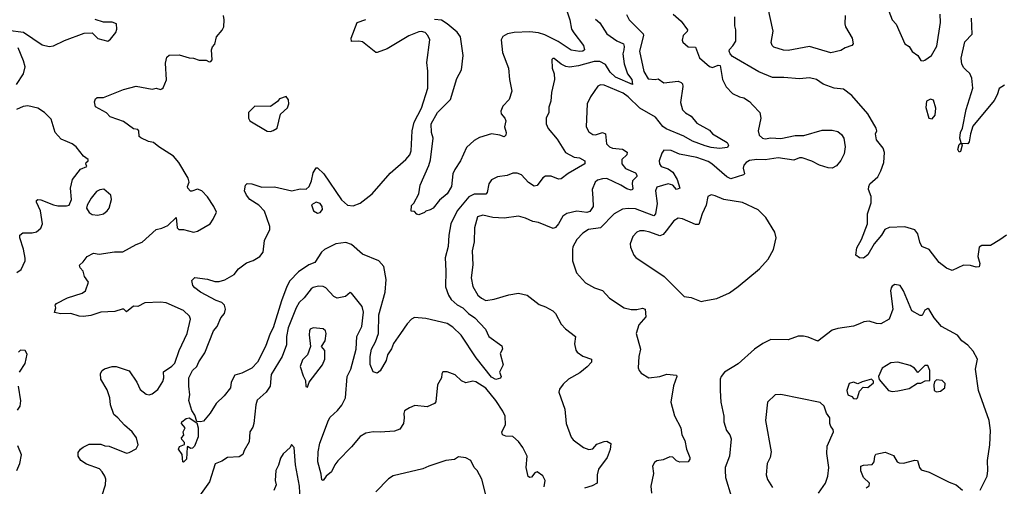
# Model space of a CAD drawing. Extents: x 2057697 to 2160550, y 827490 to 1016834.
# Tile 378 of 509: x 2065857 to 2072762, y 984144 to 987415. Entities that reach past the tile are written whole.
import ezdxf

# ---------------------------------------------------------------- set-up
doc = ezdxf.new("R2010")
doc.units = 0

msp = doc.modelspace()

# ---------------------------------------------------------------- linework, layer by layer
at = {"layer": '0CON20XD'}
for points in [[(2069685.5, 987505), (2069714.5, 987415), (2069727.6, 987347.6), (2069743.1, 987323.1), (2069811.4, 987235), (2069816.7, 987205), (2069806.7, 987195), (2069785, 987192.3), (2069725, 987200.6), (2069633.3, 987263.3), (2069539.8, 987309.8), (2069495, 987323.2), (2069435, 987329.2), (2069325, 987324.6), (2069276.7, 987315), (2069245, 987298), (2069234.5, 987275), (2069243.8, 987185), (2069285.5, 987075), (2069291.8, 986995), (2069308.6, 986915), (2069289.2, 986855), (2069245, 986808), (2069231.4, 986775), (2069234.4, 986754.4), (2069258, 986725), (2069266, 986705), (2069256.2, 986665), (2069268.8, 986625), (2069266.2, 986605), (2069255, 986594), (2069225, 986605.8), (2069165, 986614.2), (2069080.9, 986589.1), (2069045, 986567.1), (2068991.3, 986518.7), (2068947.5, 986425), (2068907.5, 986365), (2068894.3, 986335), (2068886, 986245), (2068855, 986194), (2068801.1, 986148.9), (2068756, 986095), (2068735, 986081.2), (2068705, 986072.5), (2068695, 986062.5), (2068655, 986046), (2068641.2, 986051.2), (2068625, 986070), (2068602.5, 986072.5), (2068605, 986112.5), (2068620.7, 986129.3), (2068656.7, 986195), (2068666.2, 986255), (2068726.6, 986393.4), (2068737.6, 986432.4), (2068757.5, 986585), (2068744.5, 986625), (2068743.6, 986685), (2068787.3, 986765), (2068877.1, 986855), (2068922.7, 987002.7), (2068955.7, 987064.3), (2068967.8, 987165), (2068949.1, 987295), (2068925, 987328.5), (2068855.3, 987385.3), (2068815, 987410.8), (2068766.6, 987416.6)], [(2071646.1, 987443.9), (2071643.3, 987385), (2071648.1, 987365), (2071695.6, 987285), (2071701.2, 987245), (2071693.3, 987235), (2071645, 987217.5), (2071615, 987198), (2071545, 987182.2), (2071395, 987226.9), (2071245, 987199.5), (2071212.4, 987202.4), (2071145, 987222.5), (2071133.2, 987233.2), (2071126.5, 987255), (2071141.5, 987335), (2071102.9, 987505)], [(2071951.2, 987475), (2071974, 987415), (2072004.2, 987384.2), (2072063.8, 987245), (2072095, 987226.7), (2072115, 987192.5), (2072155, 987163.3), (2072175, 987130), (2072193.6, 987126.4)], [(2065775, 987341.2), (2065885, 987328), (2066015, 987238), (2066065, 987227.5), (2066095, 987232), (2066171.3, 987268.7), (2066309.5, 987320.5), (2066365, 987323.3), (2066405, 987284), (2066475, 987263.8), (2066495, 987277.5), (2066531.2, 987325), (2066538.3, 987348.3), (2066536.7, 987385), (2066505, 987398.8), (2066445, 987396.7), (2066386.1, 987416.1)], [(2066432.2, 984075), (2066459.2, 984155), (2066460.6, 984195), (2066454.4, 984215), (2066436.3, 984246.3), (2066416.2, 984266.2), (2066325, 984299.4), (2066286.2, 984325), (2066266.2, 984355), (2066268.3, 984381.7), (2066283.3, 984405), (2066301.2, 984418.8), (2066345, 984440), (2066425, 984440), (2066455, 984428.8), (2066485, 984426.2), (2066605, 984377.5), (2066625, 984380), (2066674.2, 984405.8), (2066687.1, 984435), (2066677.1, 984485), (2066645.3, 984525.3), (2066592.1, 984572.1), (2066545.7, 984625), (2066516.7, 984646.7), (2066493.1, 984715), (2066488.1, 984765), (2066470, 984820), (2066426.2, 984895), (2066424, 984935), (2066435, 984956.7), (2066452.3, 984967.7), (2066505.8, 984984.2), (2066532.5, 984985), (2066624.4, 984954.4), (2066678, 984875), (2066702.7, 984822.7), (2066745, 984790), (2066765, 984786.2), (2066785, 984792.5), (2066825, 984822), (2066861.8, 984878.2), (2066867.2, 984905), (2066865, 984946), (2066925, 984985.8), (2066945, 985008), (2066975.4, 985095), (2067032.5, 985215), (2067054.3, 985315), (2067047.8, 985337.8), (2067006, 985376), (2066885, 985429.2), (2066845, 985435.4), (2066735, 985430.8), (2066685, 985404.5), (2066655, 985405.9), (2066605, 985368.1), (2066588, 985385), (2066575.5, 985385.5), (2066525, 985369.6), (2066426.7, 985365), (2066355, 985340.5), (2066305, 985333.5), (2066275, 985335.8), (2066215.8, 985355.8), (2066145, 985352.5), (2066101.7, 985361.7), (2066110, 985395), (2066106.7, 985415), (2066115, 985426), (2066193.3, 985465), (2066295, 985498.6), (2066318.8, 985515), (2066340, 985575), (2066312.5, 985615), (2066302.7, 985652.7), (2066281.2, 985675), (2066276.4, 985693.6), (2066302.7, 985717.3), (2066330, 985755), (2066375, 985778.8), (2066415, 985772.5), (2066521.7, 985788.3), (2066581.2, 985788.8), (2066675, 985839.2), (2066716.7, 985855), (2066815, 985943.8), (2066855, 985953.8), (2066895, 985972.5), (2066955, 986027.5), (2066962, 985955), (2066972.5, 985945), (2067005, 985944), (2067075, 985925.8), (2067105, 985932), (2067192, 985985), (2067215, 986016.7), (2067236.2, 986065), (2067218.8, 986105), (2067174.3, 986174.3), (2067134, 986215), (2067105, 986228.1), (2067065, 986212), (2067055, 986213.3), (2067036.7, 986235), (2067033.8, 986245), (2067044.5, 986275), (2067038.5, 986305), (2066972.5, 986415), (2066935, 986457.5), (2066832.9, 986522.9), (2066795, 986554), (2066761.3, 986561.3), (2066705.9, 986585.9), (2066696.1, 986596.1), (2066693.3, 986635), (2066686.7, 986645), (2066655, 986651.2), (2066585, 986700.8), (2066545, 986715.7), (2066491.2, 986735), (2066465, 986761.2), (2066388.8, 986805), (2066381.7, 986838.3), (2066389.3, 986860.7), (2066399.3, 986870.7), (2066445, 986870), (2066585, 986926), (2066675, 986948.6), (2066785, 986928.8), (2066815, 986934), (2066845, 986926.7), (2066855, 986930), (2066863.6, 986936.4), (2066886.4, 986993.6), (2066879.3, 987110.7), (2066888.3, 987151.7), (2066905, 987166.7), (2066975, 987168.8), (2067045, 987148.8), (2067075, 987146.2), (2067115, 987131.2), (2067165, 987132.5), (2067185, 987120), (2067198.3, 987121.7), (2067207, 987133), (2067203.3, 987205), (2067210, 987225), (2067225.9, 987244.1), (2067236.2, 987295), (2067277.2, 987342.8), (2067288.1, 987365), (2067290.6, 987415), (2067285.6, 987445)], [(2069895, 987418.8), (2069925, 987393.8), (2069975.3, 987315.3), (2070045, 987267.3), (2070090.5, 987245), (2070096.4, 987226.4), (2070093.1, 987205), (2070087, 987175), (2070095.2, 987105.2), (2070118.7, 987035), (2070148.8, 986995), (2070155, 986961.2), (2070035, 987012.5), (2069997.3, 987047.3), (2069965, 987101.1), (2069925, 987121.3), (2069885, 987123.2), (2069775, 987090.7), (2069713.1, 987083.1), (2069687.6, 987087.6), (2069653.4, 987103.4), (2069605, 987143.3), (2069595, 987143.3), (2069588.8, 987135), (2069590, 987075), (2069605.8, 987035), (2069607.5, 986995), (2069585.7, 986905), (2069581.9, 986845), (2069568.3, 986801.7), (2069566.9, 986765), (2069549.2, 986725), (2069550, 986685), (2069563.1, 986653.1), (2069625, 986578.1), (2069684.2, 986484.2), (2069745, 986452.5), (2069782.1, 986447.9), (2069821.2, 986425), (2069819.2, 986405), (2069703.3, 986336.7), (2069655, 986300), (2069635, 986297.5), (2069585, 986319.2), (2069545, 986317.1), (2069525, 986305.8), (2069485, 986251.9), (2069465, 986248.1), (2069425, 986274.5), (2069375, 986327.5), (2069345, 986338.1), (2069315, 986338.6), (2069275, 986324), (2069206.6, 986313.4), (2069166.6, 986293.4), (2069147.1, 986265), (2069136.2, 986203.8), (2069126.9, 986193.1), (2069045, 986192.9), (2069007.2, 986172.8), (2068925.6, 986074.4), (2068880.4, 985985), (2068866.9, 985905), (2068861.6, 985825), (2068840.4, 985745), (2068846.2, 985655), (2068842.6, 985542.6), (2068863.8, 985485), (2068883.4, 985453.4), (2068925, 985415.9), (2068965.5, 985395.5), (2069005, 985356), (2069047.9, 985325), (2069124.2, 985245), (2069145.8, 985195), (2069238.3, 985128.3), (2069243.8, 985105), (2069227.5, 985075), (2069247.5, 984995), (2069222.5, 984945), (2069232.5, 984915), (2069227.7, 984902.3), (2069195, 984893.3), (2069165, 984909.1), (2069056.9, 985045), (2068953.1, 985203.1), (2068895, 985260), (2068855, 985284.6), (2068705, 985320), (2068625, 985327.1), (2068605, 985316.2), (2068575, 985282.5), (2068526.5, 985215), (2068478.2, 985145), (2068465, 985108.8), (2068436.9, 985065), (2068428, 985025), (2068385, 984953.8), (2068365, 984937.5), (2068335.5, 984945.5), (2068315, 984997.5), (2068313.7, 985053.7), (2068323.4, 985105), (2068353.1, 985156.9), (2068373.4, 985215), (2068375.3, 985345.3), (2068420.6, 985505), (2068426.7, 985595), (2068410.8, 985685), (2068375, 985725.5), (2068261.1, 985771.1), (2068185, 985840.3), (2068145, 985852.4), (2068075, 985844.8), (2067993.6, 985805), (2067972.7, 985785), (2067926.9, 985713.1), (2067885, 985696.2), (2067812.7, 985647.3), (2067751.8, 985585), (2067730.3, 985545), (2067691.9, 985445), (2067635, 985255.8), (2067613.7, 985216.3), (2067580.6, 985125), (2067525.3, 985014.7), (2067485, 984973.1), (2067415, 984938.2), (2067366.1, 984923.9), (2067340, 984875), (2067335, 984833.3), (2067291.7, 984778.3), (2067235, 984723.8), (2067193.6, 984656.4), (2067145, 984601.2), (2067125, 984595.8), (2067098.3, 984598.3), (2067085, 984642.5), (2067064, 984675), (2067042.5, 984745), (2067050, 984785), (2067043.1, 984845), (2067044.2, 984905), (2067070, 984955), (2067100, 984985), (2067113.6, 985016.4), (2067155, 985080), (2067216, 985235), (2067241.4, 985265), (2067268.6, 985325), (2067294.3, 985355), (2067300, 985385), (2067292.5, 985415), (2067275, 985431.9), (2067235, 985446.2), (2067125.7, 985505), (2067086.1, 985536.1), (2067072, 985552), (2067064, 985586), (2067085, 985607.5), (2067175, 985596), (2067225, 985579.2), (2067255, 985580), (2067295, 985591.2), (2067360.3, 985629.7), (2067392, 985668), (2067448.5, 985711.5), (2067495, 985727.7), (2067540.8, 985755), (2067564.6, 985785.4), (2067573.9, 985866.1), (2067611.9, 985945), (2067611.4, 985965), (2067590.5, 986025), (2067573.8, 986073.8), (2067534, 986114), (2067471.1, 986155), (2067447.1, 986185), (2067434.3, 986215.7), (2067441.2, 986255), (2067452.5, 986267.5), (2067485, 986264.4), (2067555, 986240.4), (2067645, 986242.5), (2067765, 986215.8), (2067825, 986230), (2067865, 986226.2), (2067886.7, 986245), (2067903.8, 986285), (2067915, 986342.5), (2067935, 986377.5), (2067945, 986377.5), (2067989.2, 986335), (2068113, 986153), (2068155, 986115.4), (2068195, 986110), (2068245, 986129.6), (2068328.5, 986195), (2068455, 986338.1), (2068565, 986435.7), (2068592.6, 986467.4), (2068603.1, 986495), (2068610, 986635), (2068622.2, 986697.8), (2068674.6, 986795), (2068719.1, 986935), (2068718.8, 987055), (2068711.5, 987115), (2068733.5, 987275), (2068718.5, 987305), (2068699.4, 987325), (2068675, 987333.2), (2068655, 987330.3), (2068585, 987301.8), (2068435, 987210), (2068365, 987184), (2068355, 987186.2), (2068260, 987260), (2068235, 987265.6), (2068182.9, 987262.9), (2068180.8, 987285), (2068224, 987395), (2068285, 987416)], [(2070111.1, 987451.1), (2070130.6, 987415), (2070228.1, 987315), (2070231.8, 987305), (2070203.4, 987195), (2070233, 987053), (2070265, 987001.1), (2070313.4, 986996.6), (2070335, 987000.8), (2070375, 986971.4), (2070475, 986984.4), (2070495.7, 986975), (2070504.3, 986965), (2070506.6, 986946.6), (2070491.1, 986835), (2070505, 986782.5), (2070525, 986761.9), (2070565, 986739.4), (2070605, 986690), (2070695, 986640.8), (2070716.2, 986615), (2070818, 986555), (2070828, 986535), (2070820, 986520), (2070765, 986513.1), (2070705, 986518.9), (2070665, 986529.7), (2070574.5, 986564.5), (2070515, 986597.6), (2070390.1, 986650.1), (2070367.1, 986667.1), (2070315, 986732.6), (2070205.8, 986795.8), (2070125, 986874.7), (2070089.5, 986899.5), (2069955, 986956.5), (2069930.6, 986959.4), (2069910.5, 986949.5), (2069859.2, 986875), (2069837.5, 986825), (2069829.4, 986665), (2069848.5, 986628.5), (2069875, 986611.1), (2069895, 986607.3), (2069945, 986623.5), (2069965, 986615.6), (2069972.7, 986545), (2069993.4, 986523.4), (2070015, 986514.7), (2070085, 986507.1), (2070117, 986487), (2070115, 986468.6), (2070079.2, 986435), (2070079.2, 986405), (2070105, 986371.2), (2070175, 986340.9), (2070185.5, 986325), (2070184.4, 986315), (2070154.6, 986285), (2070151.5, 986265), (2070157.3, 986232.7), (2070155, 986224.2), (2070145, 986220), (2070115, 986228.5), (2070072.7, 986255), (2069975, 986300.8), (2069945, 986300), (2069909.8, 986290.2), (2069893.5, 986275), (2069871.1, 986225), (2069876.7, 986165), (2069878.5, 986105), (2069855, 986071.5), (2069835, 986063.8), (2069765, 986072.3), (2069693.3, 986056.7), (2069665, 986038.6), (2069635, 985984.3), (2069615, 985959.4), (2069598, 985952), (2069495, 985994.4), (2069455, 985999.4), (2069405, 986024.4), (2069355, 986038.1), (2069255, 986024.4), (2069175, 986027.8), (2069105, 986044.5), (2069067.6, 986032.4), (2069046.9, 985955), (2069043, 985857), (2069030.9, 985795), (2069035.6, 985695.6), (2069022.2, 985605), (2069035.6, 985545), (2069068.6, 985485), (2069095, 985461.9), (2069125, 985447.1), (2069185, 985455.7), (2069286, 985486), (2069355, 985497.1), (2069415, 985484.4), (2069499.1, 985419.1), (2069545, 985403.1), (2069595.8, 985375), (2069614.3, 985355), (2069655, 985281.2), (2069685, 985248.8), (2069754, 985195), (2069748.3, 985141.7), (2069757.6, 985097.6), (2069765.7, 985085), (2069805, 985055.5), (2069865.8, 985035.8), (2069867.1, 985015), (2069837.4, 984982.6), (2069785, 984940), (2069705.7, 984894.3), (2069668.8, 984861.2), (2069643.3, 984825), (2069638.8, 984805), (2069678.8, 984685), (2069689.2, 984585), (2069725, 984487.5), (2069738.8, 984468.8), (2069811.2, 984415), (2069847, 984403), (2069875, 984407.1), (2069905, 984439.2), (2069955, 984459.2), (2069975, 984461.2), (2070003.3, 984445), (2069998.3, 984401.7), (2069976.2, 984345), (2069915.6, 984265), (2069905.6, 984225), (2069906.7, 984165), (2069872.3, 984147.7), (2069817.9, 984132.1)], [(2070439.1, 987455), (2070494.7, 987405), (2070539.2, 987345), (2070537.1, 987332.9), (2070508.6, 987305), (2070502.7, 987272.7), (2070506.9, 987256.9), (2070545.7, 987225.7), (2070595, 987222), (2070625, 987148.8), (2070695, 987086.7), (2070715, 987080), (2070755, 987097.5), (2070770, 987095), (2070785.9, 986995.9), (2070811.2, 986945), (2070855, 986898), (2070905, 986873.8), (2070935, 986866.7), (2070975, 986842.5), (2070998.8, 986815), (2071048.1, 986765), (2071054.3, 986725), (2071034.5, 986635), (2071042.5, 986605), (2071065, 986584.5), (2071085, 986579.5), (2071125, 986587.8), (2071195, 986581.8), (2071295, 986604.3), (2071355, 986603.3), (2071485, 986640.8), (2071555, 986641.1), (2071595, 986632.5), (2071620.3, 986610.3), (2071635.6, 986585), (2071644.5, 986525), (2071639.1, 986475), (2071615, 986428), (2071585, 986390), (2071555, 986373.8), (2071525.9, 986375.9), (2071465, 986396), (2071412.8, 986422.8), (2071345, 986446.9), (2071325, 986445.7), (2071285, 986430), (2071175, 986446.1), (2071085, 986432), (2071025, 986435.3), (2070975, 986428.2), (2070952.2, 986415), (2070935.3, 986394.7), (2070930.4, 986375), (2070939.5, 986335), (2070933.5, 986326.5), (2070845, 986299.4), (2070815, 986314.1), (2070711.5, 986405), (2070685, 986420.8), (2070605, 986448.4), (2070483.6, 986473.6), (2070425, 986497.5), (2070375, 986501.2), (2070359.5, 986480.5), (2070342, 986425), (2070343.8, 986405), (2070356.2, 986385), (2070405, 986369.4), (2070437, 986347), (2070467.8, 986295), (2070485.3, 986234.7), (2070462.5, 986225), (2070436.1, 986256.1), (2070405, 986265.3), (2070325, 986242), (2070315.7, 986215), (2070326.1, 986126.1), (2070315.3, 986055), (2070305, 986040), (2070175, 986088.2), (2070125, 986092.3), (2070085, 986086.7), (2070025, 986053.1), (2069930, 985955), (2069845, 985944.4), (2069805, 985919.4), (2069764.7, 985875.3), (2069737, 985823), (2069732.5, 985805), (2069734.5, 985725), (2069761.4, 985641.4), (2069825, 985571.4), (2069886.7, 985535), (2069945, 985515.8), (2069993.2, 985463.2), (2070095, 985394.2), (2070145, 985384.3), (2070185, 985384.2), (2070225, 985392.5), (2070243.8, 985385), (2070248.7, 985331.3), (2070199.2, 985275), (2070180, 985215), (2070210, 985105), (2070198, 985055), (2070193.3, 984975), (2070200, 984955), (2070216.1, 984936.1), (2070270, 984905), (2070345, 984913.1), (2070395, 984930.6), (2070463.8, 984923.8), (2070466, 984915), (2070442.1, 984847.9), (2070422, 984735), (2070449.1, 984639.1), (2070494.2, 984555), (2070500.6, 984505), (2070521.4, 984465), (2070533.3, 984405), (2070557.5, 984345), (2070556, 984335), (2070543.9, 984316.1), (2070486, 984314), (2070462.2, 984322.2), (2070437.9, 984347.9), (2070415, 984351.1), (2070370.5, 984329.5), (2070325, 984323.3), (2070308.3, 984311.7), (2070293.8, 984285), (2070300.8, 984235), (2070281.9, 984145), (2070287.5, 984095)], [(2072776.2, 985903.8), (2072729.2, 985870.8), (2072665, 985832.5), (2072605, 985832.5), (2072585, 985820), (2072576.7, 985755), (2072590, 985705), (2072585, 985682.5), (2072565, 985680), (2072525, 985691.2), (2072475, 985693.3), (2072395, 985656.2), (2072355, 985674), (2072305, 985713.8), (2072234.3, 985804.3), (2072184, 985825), (2072168.9, 985855), (2072155, 985913.3), (2072135, 985941.2), (2072065, 985962.5), (2071955, 985959.2), (2071924.5, 985945.5), (2071900, 985905), (2071850, 985845), (2071805, 985766.7), (2071775, 985743.3), (2071746.1, 985746.1), (2071720, 985765), (2071726.9, 985815), (2071759.4, 985875), (2071802.5, 985985), (2071802.5, 986055), (2071828.8, 986131.2), (2071827.5, 986175), (2071810, 986225), (2071812.5, 986245), (2071817.5, 986265), (2071875, 986312.5), (2071896.2, 986355), (2071916, 986415), (2071920.8, 986485), (2071911.4, 986515), (2071865, 986572.5), (2071858.8, 986615), (2071866.7, 986635), (2071864, 986655), (2071805, 986756.2), (2071692.9, 986882.9), (2071635, 986928), (2071567.5, 986935), (2071492, 986962), (2071445, 986996.9), (2071395, 987006.9), (2071325, 986999.4), (2071215, 987010), (2071135, 987009.5), (2071039.1, 987049.1), (2070855, 987157.1), (2070838.6, 987175), (2070832, 987195), (2070834.2, 987205.8), (2070858.8, 987231.2), (2070878.8, 987265), (2070878.6, 987345), (2070872.9, 987372.9), (2070871.2, 987435)], [(2072193.6, 987126.4), (2072205, 987131.2), (2072250.8, 987165), (2072289.5, 987230.5), (2072314.4, 987395), (2072310.6, 987455)], [(2072763.8, 986955), (2072725, 986932), (2072711.9, 986888.1), (2072690.9, 986849.1), (2072541.5, 986668.5), (2072524, 986615), (2072515, 986560), (2072506.1, 986543.9), (2072461.7, 986548.3), (2072466.7, 986535), (2072455, 986491.2), (2072445, 986486.7), (2072436.2, 986505), (2072445, 986540), (2072458.3, 986551.7), (2072449.2, 986585), (2072454.4, 986624.4), (2072467.8, 986655), (2072494.6, 986785), (2072540.8, 986935), (2072532.9, 987005), (2072518.7, 987038.7), (2072492.7, 987062.7), (2072477.4, 987077.4), (2072464.5, 987104.5), (2072459.4, 987145), (2072485, 987260), (2072535, 987312.5), (2072532.5, 987425)], [(2065835, 986961.2), (2065882.9, 987035), (2065894.4, 987085), (2065885, 987126.7), (2065847.4, 987217.4)], [(2067615, 986632.5), (2067635, 986637.5), (2067662.5, 986655), (2067686.4, 986753.6), (2067735, 986797.5), (2067743.3, 986825), (2067743, 986853), (2067725, 986877.5), (2067679.3, 986860.7), (2067665, 986842.5), (2067615, 986807.5), (2067505, 986810), (2067462.5, 986765), (2067462.5, 986725), (2067470, 986705), (2067593.3, 986633.3), (2067615, 986632.5)], [(2072255, 986720), (2072275.6, 986745), (2072281.9, 986795), (2072265, 986850), (2072245, 986858.6), (2072215, 986843.3), (2072210.9, 986799.1), (2072233.3, 986725), (2072255, 986720)], [(2065836.9, 985643.1), (2065866.7, 985665), (2065896.2, 985725), (2065896.1, 985743.9), (2065883.9, 985806.1), (2065858.1, 985885), (2065859.2, 985905), (2065879.1, 985920.9), (2065945, 985920), (2065975, 985928.6), (2066005, 985953.8), (2066016.8, 985983.2), (2066002.5, 986075), (2065974.4, 986135), (2065975, 986146.7), (2065985, 986154), (2066005, 986152.9), (2066095, 986116.9), (2066125, 986111.1), (2066185, 986109.2), (2066204, 986116), (2066220, 986155), (2066213.6, 986235), (2066228.1, 986295), (2066282.4, 986367.6), (2066327.5, 986385), (2066320, 986405), (2066323.3, 986415), (2066337.5, 986425), (2066336.7, 986435), (2066305, 986458.8), (2066253.8, 986525), (2066225, 986545.6), (2066192, 986558), (2066148.7, 986578.7), (2066105, 986624), (2066078.7, 986718.7), (2066031.2, 986765), (2065985.5, 986795.5), (2065915, 986811.4), (2065882.6, 986807.4), (2065835, 986784.4)], [(2066405, 986044.3), (2066445, 986054), (2066470, 986075), (2066484, 986095), (2066502, 986155), (2066496.2, 986185), (2066446.1, 986226.1), (2066418.3, 986221.7), (2066395, 986210), (2066358.8, 986165), (2066330, 986115), (2066326.7, 986095), (2066345, 986063.3), (2066365, 986050), (2066405, 986044.3)], [(2070635, 985440), (2070655, 985443.3), (2070745, 985460.8), (2070835, 985501.4), (2070896.2, 985543.8), (2071045, 985667.5), (2071104.5, 985735.5), (2071142, 985805), (2071162.5, 985885), (2071152, 985925), (2071088.8, 986028.8), (2071035, 986081.2), (2070925, 986132.5), (2070795.4, 986155.4), (2070735, 986181.4), (2070705, 986187.5), (2070682, 986175), (2070671.5, 986115), (2070641.9, 986055), (2070620, 985980), (2070595, 985978.5), (2070505, 986019.4), (2070475, 986024.3), (2070445, 986005.8), (2070391.5, 985935), (2070370.5, 985909.5), (2070345, 985901.1), (2070275, 985926.7), (2070235, 985934.3), (2070205, 985934.2), (2070185, 985925.8), (2070156, 985895), (2070137.5, 985845), (2070139.5, 985819.5), (2070162.9, 985765), (2070177.8, 985747.8), (2070375.4, 985615.4), (2070516.7, 985475), (2070565, 985468.8), (2070635, 985440)], [(2067945, 986058.8), (2067965, 986064), (2067981.2, 986085), (2067978, 986105), (2067965, 986126.2), (2067935, 986136.7), (2067903.8, 986116.2), (2067917.5, 986075), (2067945, 986058.8)], [(2069535, 984140), (2069542.2, 984185), (2069525, 984216.9), (2069485, 984244.4), (2069470.6, 984239.4), (2069445, 984209.2), (2069435, 984205.8), (2069422.9, 984212.9), (2069407.6, 984275), (2069414.6, 984355), (2069384.7, 984415), (2069355, 984458.2), (2069315, 984492.7), (2069265, 984496.2), (2069242.9, 984505), (2069239.1, 984525), (2069264.6, 984575), (2069260.5, 984635), (2069245, 984670), (2069195.9, 984745), (2069125, 984831.1), (2069055, 984876.9), (2069035, 984881.4), (2068985, 984868.6), (2068955, 984884.2), (2068910, 984925), (2068855, 984946.7), (2068825, 984946.7), (2068817, 984933), (2068815.9, 984904.1), (2068787.5, 984855), (2068774.3, 984735.7), (2068766.7, 984725), (2068715, 984702.2), (2068628.3, 984711.7), (2068590, 984695), (2068556.4, 984673.6), (2068550, 984655), (2068553.3, 984625), (2068547.5, 984585), (2068523.8, 984545), (2068485, 984531.4), (2068385, 984522.5), (2068335, 984525.7), (2068285, 984515.6), (2068245, 984492.5), (2068185, 984420.8), (2068088.3, 984321.7), (2068067.5, 984295), (2068044, 984245), (2068005.6, 984214.4), (2067985, 984183.8), (2067975, 984190), (2067970.3, 984230.3), (2067947.8, 984315), (2067949.6, 984385), (2067962.9, 984447.1), (2068022.9, 984607.1), (2068035, 984628.1), (2068085, 984674.4), (2068115, 984712.5), (2068142, 984765), (2068154.6, 984915), (2068178.2, 984965), (2068217.7, 985105), (2068222.2, 985195), (2068256.1, 985265), (2068266.9, 985365), (2068257.8, 985405), (2068185, 985497.5), (2068175, 985502.5), (2068142.5, 985475), (2068082.7, 985462.7), (2068060, 985475), (2068005, 985536.5), (2067985, 985545.4), (2067953.5, 985546.5), (2067915, 985538.5), (2067900.5, 985529.5), (2067851.1, 985465), (2067817.9, 985432.1), (2067795.3, 985395), (2067739.2, 985255), (2067727.2, 985195), (2067728.2, 985135), (2067697.5, 985055), (2067621.5, 984928.5), (2067612.9, 984845), (2067585, 984804.4), (2067522.4, 984747.6), (2067513.1, 984715), (2067499.4, 984585), (2067492.2, 984557.8), (2067470.8, 984525), (2067465.8, 984455), (2067430.8, 984395), (2067422.4, 984367.6), (2067395, 984350.6), (2067315, 984346.4), (2067275, 984320.5), (2067228.2, 984301.8), (2067187.5, 984175), (2067060.5, 983995)], [(2072592, 984118), (2072640.6, 984215), (2072645.4, 984254.6), (2072642.7, 984325), (2072659.6, 984435), (2072665.5, 984535), (2072655.6, 984604.4), (2072581.3, 984815), (2072559.4, 984965), (2072574.4, 985035), (2072542.1, 985092.1), (2072505, 985132.5), (2072463.7, 985163.7), (2072432.8, 985202.8), (2072322.2, 985265), (2072270, 985325), (2072235, 985384), (2072225, 985390), (2072205, 985380), (2072185, 985341.2), (2072172.1, 985342.1), (2072113.8, 985375), (2072055.7, 985515), (2072030.7, 985550.7), (2071995, 985559.4), (2071975, 985548), (2071968.1, 985535), (2071964.4, 985514.4), (2071980.8, 985385), (2071954.2, 985315.8), (2071895, 985282.5), (2071864.4, 985284.4), (2071815, 985302), (2071776.4, 985296.4), (2071746.9, 985283.1), (2071705, 985265.8), (2071595, 985250), (2071555, 985237.5), (2071455, 985162), (2071385, 985190), (2071353.9, 985196.1), (2071315, 985196.2), (2071245, 985171.2), (2071125, 985172.5), (2071067.5, 985145), (2071010, 985105), (2070895, 985002), (2070800, 984945), (2070776.2, 984915), (2070768.8, 984895), (2070768, 984815), (2070774.2, 984735), (2070795.7, 984635), (2070795.8, 984595), (2070814.2, 984535), (2070836, 984505), (2070846.8, 984476.8), (2070834.4, 984355), (2070804.6, 984275.4), (2070803.3, 984255), (2070807.1, 984205), (2070845.5, 984075.5)], [(2067875, 984840), (2067886.4, 984873.6), (2067980, 984995), (2067997.5, 985035), (2067997, 985097), (2067972.5, 985125), (2067998.8, 985165), (2068007.1, 985215), (2068002, 985235), (2067985, 985248), (2067913.9, 985256.1), (2067895, 985246.2), (2067890, 985235), (2067887.5, 985205), (2067896, 985125), (2067874.3, 985065), (2067840.3, 985029.7), (2067824.4, 984985), (2067845, 984917.5), (2067861.2, 984885), (2067863.6, 984843.6), (2067875, 984840)], [(2065856.4, 984943.6), (2065896.7, 985005), (2065909.3, 985069.3), (2065896.1, 985096.1), (2065862.3, 985097.7), (2065848.8, 985085)], [(2071975, 984809.2), (2072015, 984812.9), (2072095, 984830), (2072153.6, 984866.4), (2072175, 984867.5), (2072207, 984883), (2072240, 984885), (2072240, 984955), (2072225, 984990), (2072205, 984990), (2072155, 984942.5), (2072131.2, 984971.2), (2072101.2, 984991.2), (2072015, 985014.3), (2071965, 985009.2), (2071905, 984973.3), (2071880, 984915), (2071883.9, 984893.9), (2071950, 984815), (2071975, 984809.2)], [(2065842.6, 984677.4), (2065860.8, 984705), (2065864.1, 984744.1), (2065849.2, 984845)], [(2071725, 984757.5), (2071732.5, 984765), (2071745, 984810), (2071771.7, 984838.3), (2071805, 984837.5), (2071845, 984870), (2071845, 984880), (2071830, 984895), (2071765, 984877.5), (2071735, 984862.5), (2071705, 984873.3), (2071673.3, 984865), (2071656.7, 984815), (2071663.3, 984785), (2071693.3, 984773.3), (2071705, 984760), (2071725, 984757.5)], [(2072286.4, 984806.4), (2072315, 984811.2), (2072343.8, 984835), (2072346, 984865), (2072325, 984886.7), (2072285, 984890), (2072272.5, 984877.5), (2072267.5, 984855), (2072270, 984815), (2072286.4, 984806.4)], [(2071457.5, 984095), (2071508.1, 984165), (2071524.5, 984215.5), (2071531.9, 984275), (2071517, 984373), (2071518.6, 984425), (2071563.8, 984525), (2071562.5, 984542.5), (2071545, 984562.5), (2071538.6, 984585), (2071538, 984625), (2071515, 984656.7), (2071498.6, 984705), (2071471.3, 984731.3), (2071195, 984788), (2071153.9, 984786.1), (2071100, 984735), (2071085.8, 984605), (2071126.1, 984385), (2071120.4, 984345), (2071099.1, 984305), (2071091.9, 984225), (2071101.1, 984191.1), (2071135.7, 984135)], [(2067005, 984312.5), (2067000, 984315), (2066997.3, 984367.3), (2066970, 984405), (2066977.5, 984422.5), (2067013.3, 984436.7), (2067011.7, 984451.7), (2066993, 984473), (2066992.5, 984485), (2067007.5, 984502.5), (2067002.5, 984525), (2067016.7, 984555), (2066991.2, 984585), (2066994, 984595), (2067025, 984620), (2067045, 984623.8), (2067099.2, 984589.2), (2067109.1, 984555), (2067109.5, 984490.5), (2067082.5, 984425), (2067069.3, 984410.7), (2067058.3, 984408.3), (2067035, 984422.5), (2067031.7, 984418.3), (2067026, 984335), (2067005, 984312.5)], [(2065836.2, 984255), (2065858.6, 984305), (2065869.2, 984365), (2065845, 984428.8)], [(2067826.7, 984005), (2067818.1, 984145), (2067791.8, 984295), (2067781.2, 984415), (2067762.5, 984437.5), (2067753, 984417), (2067705, 984372.5), (2067685, 984342.5), (2067671.7, 984291.7), (2067652.5, 984255), (2067648.6, 984185), (2067655.7, 984155), (2067638.1, 984115)], [(2071792.5, 984132.5), (2071813, 984147), (2071816.7, 984165), (2071773.1, 984205), (2071755, 984252.5), (2071755.7, 984284.3), (2071775, 984292.9), (2071835, 984296.7), (2071848.8, 984315), (2071852.9, 984355), (2071861.5, 984368.5), (2071925, 984383.1), (2071985, 984359.2), (2072011.2, 984315), (2072025, 984308), (2072055, 984306.1), (2072135, 984328.2), (2072153.8, 984325), (2072167.1, 984275), (2072179.1, 984259.1), (2072235, 984242.5), (2072375, 984172.3), (2072425, 984153.3), (2072468, 984118)], [(2069128, 984075), (2069098.8, 984195), (2069065.6, 984255.6), (2069043.3, 984275), (2069020, 984325), (2068985, 984344), (2068935, 984351.2), (2068905, 984332), (2068845.9, 984324.1), (2068725, 984286), (2068685, 984267.5), (2068475, 984218), (2068444.4, 984195.6), (2068353.8, 984105)]]:
    msp.add_lwpolyline(points, dxfattribs=at)

doc.saveas('drawing.dxf')
